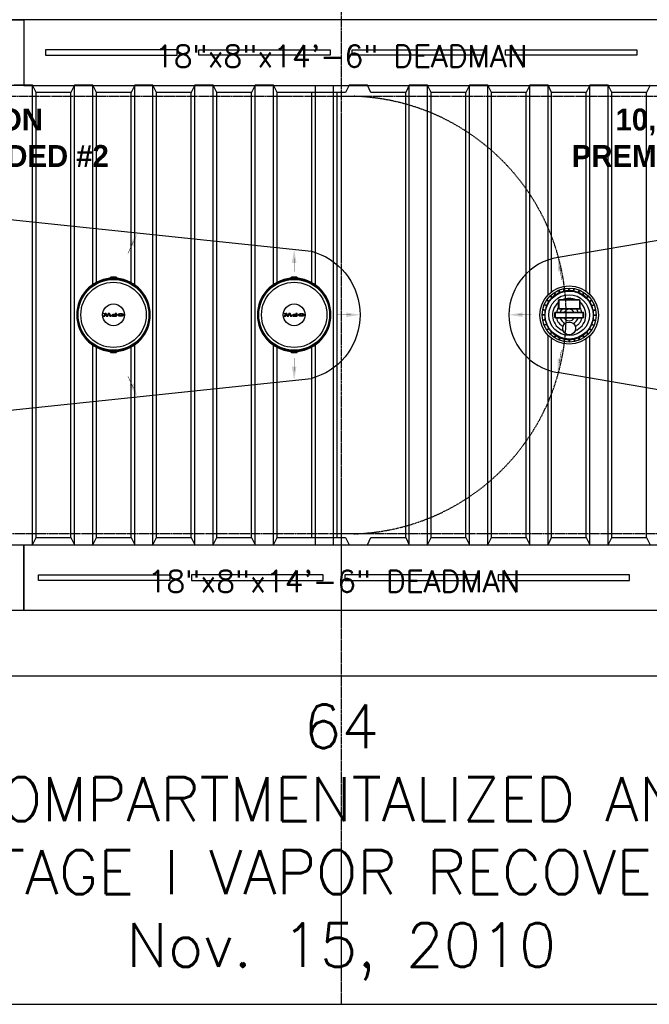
# Model space of a CAD drawing. Extents: x -169 to 6736, y -208 to 3022.
# Tile 431 of 656: x 1610 to 1782, y 1128 to 1398. Entities that reach past the tile are written whole.
import ezdxf
from ezdxf.enums import TextEntityAlignment as Align

# ---------------------------------------------------------------- set-up
doc = ezdxf.new("R2010")
doc.units = 0
doc.header["$MEASUREMENT"] = 0
doc.header["$PDSIZE"] = 1
for name, pattern in [('CENTER1', [0.6625, 0.5, -0.075, 0.0125, -0.075]), ('HIDDEN3', [0.1875, 0.125, -0.0625]), ('VENT', [0.04, 0.02, -0.02])]:
    doc.linetypes.add(name, pattern=pattern)
doc.layers.get('DEFPOINTS').update_dxf_attribs({"linetype": 'CONTINUOUS'})
for name, color, linetype in [('DIM', 3, 'CONTINUOUS'), ('FREEZE-LINES', 8, 'CONTINUOUS'), ('FREEZE-OUTLINE-TITLES', 60, 'CONTINUOUS'), ('PIPING-VENT', 3, 'VENT'), ('TANK-ANCHOR', 4, 'CONTINUOUS'), ('TANK-DESCRIPTION', 3, 'CONTINUOUS'), ('TANK-MANHOLE-COVER-18', 2, 'CONTINUOUS'), ('TANK-MANHOLE-COVER-HATCH-18', 7, 'CONTINUOUS'), ('TANK-MANWAY', 5, 'CONTINUOUS'), ('TANK-SLAB', 6, 'CONTINUOUS'), ('TANK-SLOPE', 3, 'CONTINUOUS'), ('TANK-UST', 5, 'CONTINUOUS'), ('TANK-UST-RIB', 7, 'CONTINUOUS'), ('TEXT', 3, 'CONTINUOUS')]:
    doc.layers.add(name, color=color, linetype=linetype)
doc.styles.add('BOLD', font='bold', dxfattribs={"height": 7.2})
doc.styles.add('SIMPLEX', font='simplex')
doc.dimstyles.new('DIM64', dxfattribs={"dimscale": 64, "dimtxt": 0.09375, "dimasz": 0.09375, "dimexe": 0.0625, "dimexo": 0.0625, "dimgap": 0.046875, "dimtad": 1, "dimdec": 4, "dimzin": 3, "dimdsep": 46, "dimlunit": 4, "dimtxsty": 'SIMPLEX', "dimcen": 0, "dimclrd": 256, "dimclre": 256, "dimclrt": 256, "dimadec": 0, "dimazin": 0, "dimtfac": 1, "dimtdec": 4, "dimtmove": 0, "dimatfit": 3, "dimfxl": 1, "dimfrac": 2, "dimtolj": 1, "dimtzin": 0, "dimarcsym": 0})

# ---------------------------------------------------------------- blocks, each defined once
blk = doc.blocks.new('*D34')
at = {"layer": 'DEFPOINTS', "color": 0, "transparency": 16777216}
for p in [(1712.36, 1416.02), (1982.37, 1380.02), (2061.77, 1380.02)]:
    blk.add_point(p, dxfattribs=at)
at = {"layer": 'DIM', "lineweight": -2, "transparency": 16777216}
for p, q in [((1716.36, 1416.02), (2065.77, 1416.02)), ((2061.77, 1410.02), (2061.77, 1386.02)), ((1986.37, 1380.02), (2065.77, 1380.02))]:
    blk.add_line(p, q, dxfattribs=at)
at = {"layer": 'DIM', "transparency": 16777216}
for points in [[(2060.77, 1410.02), (2062.77, 1410.02), (2061.77, 1416.02)], [(2060.77, 1386.02), (2062.77, 1386.02), (2061.77, 1380.02)]]:
    blk.add_solid(points, dxfattribs=at)
at = {"layer": 'DIM', "transparency": 16777216, "insert": (2055.2, 1398.02), "char_height": 6, "attachment_point": 5, "rotation": 90, "style": 'SIMPLEX'}
blk.add_mtext('\\A1;3\'-0"', dxfattribs=at)

msp = doc.modelspace()

# ---------------------------------------------------------------- hatches: boundary and pattern name
at = {"layer": 'TANK-MANHOLE-COVER-HATCH-18', "linetype": 'Continuous'}
for points in [[(1634.55669, 1316.69654), (1634.91757, 1316.69661), (1634.44953, 1317.43337), (1634.14217, 1317.43331), (1633.86647, 1316.87343), (1633.59057, 1317.43321), (1633.28321, 1317.43316), (1632.81544, 1316.69623), (1633.17632, 1316.6963), (1633.43281, 1317.25755), (1633.68675, 1316.69639), (1634.04626, 1316.69645), (1634.3, 1317.2577)], [(1633.04583, 1317.43723, 1), (1632.89489, 1317.4372, 1)], [(1684.05669, 1316.69654), (1684.41757, 1316.69661), (1683.94953, 1317.43337), (1683.64217, 1317.43331), (1683.36647, 1316.87343), (1683.09057, 1317.43321), (1682.78321, 1317.43316), (1682.31544, 1316.69623), (1682.67632, 1316.6963), (1682.93281, 1317.25755), (1683.18675, 1316.69639), (1683.54626, 1316.69645), (1683.8, 1317.2577)], [(1682.54583, 1317.43723, 1), (1682.39489, 1317.4372, 1)]]:
    msp.add_hatch(color=256, dxfattribs=at).paths.add_polyline_path(points)
h = msp.add_hatch(color=256, dxfattribs=at)
h.paths.add_polyline_path([(1635.32921, 1316.73099), (1635.40605, 1316.71179), (1635.48838, 1316.70083), (1635.57345, 1316.69673), (1636.38302, 1316.69687), (1636.38289, 1317.43371), (1636.03848, 1317.43365), (1636.03853, 1317.14962), (1635.57337, 1317.14953), (1635.4883, 1317.1454), (1635.40597, 1317.13441), (1635.32914, 1317.11656), (1635.26053, 1317.09048), (1635.20291, 1317.06028), (1635.15763, 1317.02459), (1635.12746, 1316.9848), (1635.111, 1316.94363), (1635.111, 1316.90246), (1635.12748, 1316.8613), (1635.15767, 1316.82289), (1635.20296, 1316.78722), (1635.26059, 1316.75567)])
h.paths.add_polyline_path([(1636.03859, 1316.81207), (1635.57343, 1316.81199), (1635.51443, 1316.81609), (1635.45954, 1316.82706), (1635.41289, 1316.84489), (1635.37583, 1316.86821), (1635.35388, 1316.89428), (1635.34564, 1316.92309), (1635.35386, 1316.95191), (1635.37581, 1316.97935), (1635.41286, 1317.00269), (1635.45951, 1317.01916), (1635.51439, 1317.03152), (1635.57339, 1317.03428), (1636.03855, 1317.03436)], flags=16)
h = msp.add_hatch(color=256, dxfattribs=at)
h.paths.add_polyline_path([(1636.85089, 1316.86985), (1636.91676, 1316.82869), (1636.99498, 1316.79166), (1637.08417, 1316.76012), (1637.1816, 1316.73406), (1637.28589, 1316.71487), (1637.39429, 1316.70254), (1637.50681, 1316.69707), (1637.61932, 1316.69984), (1637.72909, 1316.70809), (1637.83612, 1316.72458), (1637.93765, 1316.74655), (1638.03095, 1316.77538), (1638.11465, 1316.8097), (1638.18599, 1316.84951), (1638.24636, 1316.89342), (1638.29163, 1316.94009), (1638.31529, 1316.97714), (1638.33278, 1317.01419), (1638.341, 1317.06633), (1638.33276, 1317.1171), (1638.30943, 1317.16786), (1638.271, 1317.21588), (1638.23484, 1317.24728), (1638.18591, 1317.28173), (1638.11455, 1317.32151), (1638.03085, 1317.3558), (1637.93754, 1317.3846), (1637.83599, 1317.4079), (1637.72896, 1317.42298), (1637.61919, 1317.43256), (1637.50667, 1317.43392), (1637.39416, 1317.42841), (1637.28576, 1317.41604), (1637.18148, 1317.39681), (1637.08406, 1317.37072), (1636.99488, 1317.33915), (1636.91667, 1317.30208), (1636.85082, 1317.26091), (1636.79869, 1317.21562), (1636.76027, 1317.16759), (1636.73696, 1317.11681), (1636.72873, 1317.06604), (1636.73698, 1317.0139), (1636.76031, 1316.96451), (1636.79874, 1316.91649)])
h.paths.add_polyline_path([(1637.08688, 1316.97554), (1637.06355, 1317.01945), (1637.0553, 1317.0661), (1637.06353, 1317.11138), (1637.08685, 1317.1553), (1637.12663, 1317.19647), (1637.18014, 1317.23352), (1637.246, 1317.2651), (1637.32146, 1317.28844), (1637.40379, 1317.30629), (1637.49023, 1317.31454), (1637.57942, 1317.31455), (1637.66587, 1317.30634), (1637.7482, 1317.28851), (1637.82367, 1317.2652), (1637.88954, 1317.23365), (1637.94169, 1317.19661), (1637.98149, 1317.15546), (1638.00619, 1317.11155), (1638.01443, 1317.06627), (1638.00621, 1317.01962), (1637.98152, 1316.9757), (1637.94173, 1316.93453), (1637.8896, 1316.89748), (1637.82374, 1316.86728), (1637.74828, 1316.84257), (1637.66595, 1316.82608), (1637.57951, 1316.81784), (1637.49032, 1316.81782), (1637.40387, 1316.82604), (1637.32154, 1316.84249), (1637.24607, 1316.86717), (1637.1802, 1316.89735), (1637.12668, 1316.93439)], flags=16)
h = msp.add_hatch(color=256, dxfattribs=at)
h.paths.add_polyline_path([(1684.82921, 1316.73099), (1684.90605, 1316.71179), (1684.98838, 1316.70083), (1685.07345, 1316.69673), (1685.88302, 1316.69687), (1685.88289, 1317.43371), (1685.53848, 1317.43365), (1685.53853, 1317.14962), (1685.07337, 1317.14953), (1684.9883, 1317.1454), (1684.90597, 1317.13441), (1684.82914, 1317.11656), (1684.76053, 1317.09048), (1684.70291, 1317.06028), (1684.65763, 1317.02459), (1684.62746, 1316.9848), (1684.611, 1316.94363), (1684.611, 1316.90246), (1684.62748, 1316.8613), (1684.65767, 1316.82289), (1684.70296, 1316.78722), (1684.76059, 1316.75567)])
h.paths.add_polyline_path([(1685.53859, 1316.81207), (1685.07343, 1316.81199), (1685.01443, 1316.81609), (1684.95954, 1316.82706), (1684.91289, 1316.84489), (1684.87583, 1316.86821), (1684.85388, 1316.89428), (1684.84564, 1316.92309), (1684.85386, 1316.95191), (1684.87581, 1316.97935), (1684.91286, 1317.00269), (1684.95951, 1317.01916), (1685.01439, 1317.03152), (1685.07339, 1317.03428), (1685.53855, 1317.03436)], flags=16)
h = msp.add_hatch(color=256, dxfattribs=at)
h.paths.add_polyline_path([(1686.35089, 1316.86985), (1686.41676, 1316.82869), (1686.49498, 1316.79166), (1686.58417, 1316.76012), (1686.6816, 1316.73406), (1686.78589, 1316.71487), (1686.89429, 1316.70254), (1687.00681, 1316.69707), (1687.11932, 1316.69984), (1687.22909, 1316.70809), (1687.33612, 1316.72458), (1687.43765, 1316.74655), (1687.53095, 1316.77538), (1687.61465, 1316.8097), (1687.68599, 1316.84951), (1687.74636, 1316.89342), (1687.79163, 1316.94009), (1687.81529, 1316.97714), (1687.83278, 1317.01419), (1687.841, 1317.06633), (1687.83276, 1317.1171), (1687.80943, 1317.16786), (1687.771, 1317.21588), (1687.73484, 1317.24728), (1687.68591, 1317.28173), (1687.61455, 1317.32151), (1687.53085, 1317.3558), (1687.43754, 1317.3846), (1687.33599, 1317.4079), (1687.22896, 1317.42298), (1687.11919, 1317.43256), (1687.00667, 1317.43392), (1686.89416, 1317.42841), (1686.78576, 1317.41604), (1686.68148, 1317.39681), (1686.58406, 1317.37072), (1686.49488, 1317.33915), (1686.41667, 1317.30208), (1686.35082, 1317.26091), (1686.29869, 1317.21562), (1686.26027, 1317.16759), (1686.23696, 1317.11681), (1686.22873, 1317.06604), (1686.23698, 1317.0139), (1686.26031, 1316.96451), (1686.29874, 1316.91649)])
h.paths.add_polyline_path([(1686.58688, 1316.97554), (1686.56355, 1317.01945), (1686.5553, 1317.0661), (1686.56353, 1317.11138), (1686.58685, 1317.1553), (1686.62663, 1317.19647), (1686.68014, 1317.23352), (1686.746, 1317.2651), (1686.82146, 1317.28844), (1686.90379, 1317.30629), (1686.99023, 1317.31454), (1687.07942, 1317.31455), (1687.16587, 1317.30634), (1687.2482, 1317.28851), (1687.32367, 1317.2652), (1687.38954, 1317.23365), (1687.44169, 1317.19661), (1687.48149, 1317.15546), (1687.50619, 1317.11155), (1687.51443, 1317.06627), (1687.50621, 1317.01962), (1687.48152, 1316.9757), (1687.44173, 1316.93453), (1687.3896, 1316.89748), (1687.32374, 1316.86728), (1687.24828, 1316.84257), (1687.16595, 1316.82608), (1687.07951, 1316.81784), (1686.99032, 1316.81782), (1686.90387, 1316.82604), (1686.82154, 1316.84249), (1686.74607, 1316.86717), (1686.6802, 1316.89735), (1686.62668, 1316.93439)], flags=16)

# ---------------------------------------------------------------- linework, layer by layer
at = {"layer": 'FREEZE-LINES', "color": 8, "linetype": 'CENTER1'}
msp.add_line((1698, 1128.01471), (1698, 1668.01471), dxfattribs=at)
at = {"layer": 'FREEZE-LINES', "linetype": 'Continuous'}
msp.add_line((2220, 1398.01839), (1176, 1398.01839), dxfattribs=at)
at = {"layer": 'FREEZE-OUTLINE-TITLES', "linetype": 'Continuous'}
msp.add_lwpolyline([(2220, 1668.02207), (1176, 1668.02207), (1176, 1128.01471), (2220, 1128.01471)], close=True, dxfattribs=at)
at = {"layer": 'PIPING-VENT', "ltscale": 3}
msp.add_line((2031.77254, 1398.01839), (1610.87181, 1398.01839), dxfattribs=at)
at = {"layer": 'TANK-ANCHOR'}
for points in [[(1610.97766, 1380.01686), (1413.58331, 1380.01686), (1413.58331, 1398.01686), (1610.97766, 1398.01686)], [(1784.97766, 1398.01686), (1610.97766, 1398.01686), (1610.97766, 1380.01686), (1784.97766, 1380.01686)], [(1610.97766, 1236.01839), (1413.58331, 1236.01839), (1413.58331, 1254.01839), (1610.97766, 1254.01839)], [(1784.97766, 1236.01839), (1610.97766, 1236.01839), (1610.97766, 1254.01839), (1784.97766, 1254.01839)]]:
    msp.add_lwpolyline(points, close=True, dxfattribs=at)
at = {"layer": 'TANK-ANCHOR', "color": 7}
for points in [[(1652.97766, 1388.26686), (1652.97766, 1389.76686), (1616.97766, 1389.76686), (1616.97766, 1388.26686)], [(1658.97766, 1388.26686), (1658.97766, 1389.76686), (1694.97766, 1389.76686), (1694.97766, 1388.26686)], [(1700.97766, 1388.26686), (1700.97766, 1389.76686), (1736.97766, 1389.76686), (1736.97766, 1388.26686)], [(1742.97766, 1388.26686), (1742.97766, 1389.76686), (1778.97766, 1389.76686), (1778.97766, 1388.26686)], [(1650.97766, 1245.76839), (1650.97766, 1244.26839), (1614.97766, 1244.26839), (1614.97766, 1245.76839)], [(1656.97766, 1245.76839), (1656.97766, 1244.26839), (1692.97766, 1244.26839), (1692.97766, 1245.76839)], [(1698.97766, 1245.76839), (1698.97766, 1244.26839), (1734.97766, 1244.26839), (1734.97766, 1245.76839)], [(1740.97766, 1245.76839), (1740.97766, 1244.26839), (1776.97766, 1244.26839), (1776.97766, 1245.76839)]]:
    msp.add_lwpolyline(points, close=True, dxfattribs=at)
at = {"layer": 'TANK-MANHOLE-COVER-18', "color": 1, "linetype": 'Continuous'}
for p, q in [((1636.22745, 1327.18827), (1636.48683, 1326.9276)), ((1685.72745, 1327.18827), (1685.98683, 1326.9276))]:
    msp.add_line(p, q, dxfattribs=at)
at = {"layer": 'TANK-MANHOLE-COVER-18', "color": 4, "linetype": 'Continuous'}
for points in [[(1634.87132, 1306.7952), (1636.28052, 1306.79546, 0.196009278), (1636.32421, 1306.81328), (1636.5805, 1307.06399, 0.904675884), (1636.5769, 1327.10097), (1636.32052, 1327.35159, 0.196009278), (1636.27682, 1327.3694), (1634.86762, 1327.36914, 0.196009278), (1634.82393, 1327.35132), (1634.56779, 1327.10076, 0.904814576), (1634.5714, 1307.06348), (1634.82762, 1306.81301, 0.196009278)], [(1684.37132, 1306.7952), (1685.78052, 1306.79546, 0.196009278), (1685.82421, 1306.81328), (1686.0805, 1307.06399, 0.904675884), (1686.0769, 1327.10097), (1685.82052, 1327.35159, 0.196009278), (1685.77682, 1327.3694), (1684.36762, 1327.36914, 0.196009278), (1684.32393, 1327.35132), (1684.06779, 1327.10076, 0.904814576), (1684.0714, 1307.06348), (1684.32762, 1306.81301, 0.196009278)]]:
    msp.add_lwpolyline(points, format="xyb", close=True, dxfattribs=at)
at = {"layer": 'TANK-MANHOLE-COVER-18', "color": 1, "linetype": 'Continuous'}
for points in [[(1634.67557, 1326.83819, 0.912362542), (1634.67908, 1307.32609), (1634.7153, 1307.40135, 0.044356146), (1636.43629, 1307.40178), (1636.4712, 1307.32641, 0.912362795), (1636.46769, 1326.83851), (1636.4328, 1326.76313, 0.044356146), (1634.71182, 1326.76294)], [(1636.40239, 1326.7947), (1636.43059, 1326.85624), (1636.18905, 1327.0977), (1634.95412, 1327.09747), (1634.71266, 1326.85593), (1634.74211, 1326.79451, -0.042658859)], [(1684.17557, 1326.83819, 0.912362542), (1684.17908, 1307.32609), (1684.2153, 1307.40135, 0.044356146), (1685.93629, 1307.40178), (1685.9712, 1307.32641, 0.912362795), (1685.96769, 1326.83851), (1685.9328, 1326.76313, 0.044356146), (1684.21182, 1326.76294)], [(1685.90239, 1326.7947), (1685.93059, 1326.85624), (1685.68905, 1327.0977), (1684.45412, 1327.09747), (1684.21266, 1326.85593), (1684.24211, 1326.79451, -0.042658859)], [(1636.40589, 1307.3702), (1636.43411, 1307.30867), (1636.19265, 1307.06712), (1634.95772, 1307.0669), (1634.71618, 1307.30836), (1634.74561, 1307.36979, 0.042658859)], [(1685.90589, 1307.3702), (1685.93411, 1307.30867), (1685.69265, 1307.06712), (1684.45772, 1307.0669), (1684.21618, 1307.30836), (1684.24561, 1307.36979, 0.042658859)]]:
    msp.add_lwpolyline(points, format="xyb", close=True, dxfattribs=at)
at = {"layer": 'TANK-MANHOLE-COVER-18', "color": 2, "linetype": 'Continuous'}
for centre, radius in [((1635.57338, 1317.0823), 9.70655), ((1635.57338, 1317.0823), 8.9505), ((1685.07338, 1317.0823), 9.70655), ((1685.07338, 1317.0823), 8.9505), ((1635.57338, 1317.0823), 2.98304), ((1685.07338, 1317.0823), 2.98304)]:
    msp.add_circle(centre, radius, dxfattribs=at)
at = {"layer": 'TANK-MANHOLE-COVER-HATCH-18', "linetype": 'Continuous'}
for points in [[(1634.44953, 1317.43337), (1634.14217, 1317.43331), (1633.86647, 1316.87343), (1633.59057, 1317.43321), (1633.28321, 1317.43316), (1632.81544, 1316.69623), (1633.17632, 1316.6963), (1633.43281, 1317.25755), (1633.68675, 1316.69639), (1634.04626, 1316.69645), (1634.3, 1317.2577), (1634.55669, 1316.69654), (1634.91757, 1316.69661)], [(1635.32921, 1316.73099), (1635.40605, 1316.71179), (1635.48838, 1316.70083), (1635.57345, 1316.69673), (1636.38302, 1316.69687), (1636.38289, 1317.43371), (1636.03848, 1317.43365), (1636.03853, 1317.14962), (1635.57337, 1317.14953), (1635.4883, 1317.1454), (1635.40597, 1317.13441), (1635.32914, 1317.11656), (1635.26053, 1317.09048), (1635.20291, 1317.06028), (1635.15763, 1317.02459), (1635.12746, 1316.9848), (1635.111, 1316.94363), (1635.111, 1316.90246), (1635.12748, 1316.8613), (1635.15767, 1316.82289), (1635.20296, 1316.78722), (1635.26059, 1316.75567)], [(1635.45954, 1316.82706), (1635.51443, 1316.81609), (1635.57343, 1316.81199), (1636.03859, 1316.81207), (1636.03855, 1317.03436), (1635.57339, 1317.03428), (1635.51439, 1317.03152), (1635.45951, 1317.01916), (1635.41286, 1317.00269), (1635.37581, 1316.97935), (1635.35386, 1316.95191), (1635.34564, 1316.92309), (1635.35388, 1316.89428), (1635.37583, 1316.86821), (1635.41289, 1316.84489)], [(1636.72873, 1317.06604), (1636.73696, 1317.11681), (1636.76027, 1317.16759), (1636.79869, 1317.21562), (1636.85082, 1317.26091), (1636.91667, 1317.30208), (1636.99488, 1317.33915), (1637.08406, 1317.37072), (1637.18148, 1317.39681), (1637.28576, 1317.41604), (1637.39416, 1317.42841), (1637.50667, 1317.43392), (1637.61919, 1317.43256), (1637.72896, 1317.42298), (1637.83599, 1317.4079), (1637.93754, 1317.3846), (1638.03085, 1317.3558), (1638.11455, 1317.32151), (1638.18591, 1317.28173), (1638.23484, 1317.24728), (1638.271, 1317.21588), (1638.30943, 1317.16786), (1638.33276, 1317.1171), (1638.341, 1317.06633), (1638.33278, 1317.01419), (1638.31529, 1316.97714), (1638.29163, 1316.94009), (1638.24636, 1316.89342), (1638.18599, 1316.84951), (1638.11465, 1316.8097), (1638.03095, 1316.77538), (1637.93765, 1316.74655), (1637.83612, 1316.72458), (1637.72909, 1316.70809), (1637.61932, 1316.69984), (1637.50681, 1316.69707), (1637.39429, 1316.70254), (1637.28589, 1316.71487), (1637.1816, 1316.73406), (1637.08417, 1316.76012), (1636.99498, 1316.79166), (1636.91676, 1316.82869), (1636.85089, 1316.86985), (1636.79874, 1316.91649), (1636.76031, 1316.96451), (1636.73698, 1317.0139)], [(1637.24607, 1316.86717), (1637.1802, 1316.89735), (1637.12668, 1316.93439), (1637.08688, 1316.97554), (1637.06355, 1317.01945), (1637.0553, 1317.0661), (1637.06353, 1317.11138), (1637.08685, 1317.1553), (1637.12663, 1317.19647), (1637.18014, 1317.23352), (1637.246, 1317.2651), (1637.32146, 1317.28844), (1637.40379, 1317.30629), (1637.49023, 1317.31454), (1637.57942, 1317.31455), (1637.66587, 1317.30634), (1637.7482, 1317.28851), (1637.82367, 1317.2652), (1637.88954, 1317.23365), (1637.94169, 1317.19661), (1637.98149, 1317.15546), (1638.00619, 1317.11155), (1638.01443, 1317.06627), (1638.00621, 1317.01962), (1637.98152, 1316.9757), (1637.94173, 1316.93453), (1637.8896, 1316.89748), (1637.82374, 1316.86728), (1637.74828, 1316.84257), (1637.66595, 1316.82608), (1637.57951, 1316.81784), (1637.49032, 1316.81782), (1637.40387, 1316.82604), (1637.32154, 1316.84249)], [(1683.94953, 1317.43337), (1683.64217, 1317.43331), (1683.36647, 1316.87343), (1683.09057, 1317.43321), (1682.78321, 1317.43316), (1682.31544, 1316.69623), (1682.67632, 1316.6963), (1682.93281, 1317.25755), (1683.18675, 1316.69639), (1683.54626, 1316.69645), (1683.8, 1317.2577), (1684.05669, 1316.69654), (1684.41757, 1316.69661)], [(1684.82921, 1316.73099), (1684.90605, 1316.71179), (1684.98838, 1316.70083), (1685.07345, 1316.69673), (1685.88302, 1316.69687), (1685.88289, 1317.43371), (1685.53848, 1317.43365), (1685.53853, 1317.14962), (1685.07337, 1317.14953), (1684.9883, 1317.1454), (1684.90597, 1317.13441), (1684.82914, 1317.11656), (1684.76053, 1317.09048), (1684.70291, 1317.06028), (1684.65763, 1317.02459), (1684.62746, 1316.9848), (1684.611, 1316.94363), (1684.611, 1316.90246), (1684.62748, 1316.8613), (1684.65767, 1316.82289), (1684.70296, 1316.78722), (1684.76059, 1316.75567)], [(1684.95954, 1316.82706), (1685.01443, 1316.81609), (1685.07343, 1316.81199), (1685.53859, 1316.81207), (1685.53855, 1317.03436), (1685.07339, 1317.03428), (1685.01439, 1317.03152), (1684.95951, 1317.01916), (1684.91286, 1317.00269), (1684.87581, 1316.97935), (1684.85386, 1316.95191), (1684.84564, 1316.92309), (1684.85388, 1316.89428), (1684.87583, 1316.86821), (1684.91289, 1316.84489)], [(1686.22873, 1317.06604), (1686.23696, 1317.11681), (1686.26027, 1317.16759), (1686.29869, 1317.21562), (1686.35082, 1317.26091), (1686.41667, 1317.30208), (1686.49488, 1317.33915), (1686.58406, 1317.37072), (1686.68148, 1317.39681), (1686.78576, 1317.41604), (1686.89416, 1317.42841), (1687.00667, 1317.43392), (1687.11919, 1317.43256), (1687.22896, 1317.42298), (1687.33599, 1317.4079), (1687.43754, 1317.3846), (1687.53085, 1317.3558), (1687.61455, 1317.32151), (1687.68591, 1317.28173), (1687.73484, 1317.24728), (1687.771, 1317.21588), (1687.80943, 1317.16786), (1687.83276, 1317.1171), (1687.841, 1317.06633), (1687.83278, 1317.01419), (1687.81529, 1316.97714), (1687.79163, 1316.94009), (1687.74636, 1316.89342), (1687.68599, 1316.84951), (1687.61465, 1316.8097), (1687.53095, 1316.77538), (1687.43765, 1316.74655), (1687.33612, 1316.72458), (1687.22909, 1316.70809), (1687.11932, 1316.69984), (1687.00681, 1316.69707), (1686.89429, 1316.70254), (1686.78589, 1316.71487), (1686.6816, 1316.73406), (1686.58417, 1316.76012), (1686.49498, 1316.79166), (1686.41676, 1316.82869), (1686.35089, 1316.86985), (1686.29874, 1316.91649), (1686.26031, 1316.96451), (1686.23698, 1317.0139)], [(1686.74607, 1316.86717), (1686.6802, 1316.89735), (1686.62668, 1316.93439), (1686.58688, 1316.97554), (1686.56355, 1317.01945), (1686.5553, 1317.0661), (1686.56353, 1317.11138), (1686.58685, 1317.1553), (1686.62663, 1317.19647), (1686.68014, 1317.23352), (1686.746, 1317.2651), (1686.82146, 1317.28844), (1686.90379, 1317.30629), (1686.99023, 1317.31454), (1687.07942, 1317.31455), (1687.16587, 1317.30634), (1687.2482, 1317.28851), (1687.32367, 1317.2652), (1687.38954, 1317.23365), (1687.44169, 1317.19661), (1687.48149, 1317.15546), (1687.50619, 1317.11155), (1687.51443, 1317.06627), (1687.50621, 1317.01962), (1687.48152, 1316.9757), (1687.44173, 1316.93453), (1687.3896, 1316.89748), (1687.32374, 1316.86728), (1687.24828, 1316.84257), (1687.16595, 1316.82608), (1687.07951, 1316.81784), (1686.99032, 1316.81782), (1686.90387, 1316.82604), (1686.82154, 1316.84249)]]:
    msp.add_lwpolyline(points, close=True, dxfattribs=at)
for centre in [(1632.97036, 1317.43722), (1682.47036, 1317.43722)]:
    msp.add_circle(centre, 0.07547, dxfattribs=at)
at = {"layer": 'TANK-MANWAY'}
for p, q in [((1756.64675, 1322.55736), (1756.25621, 1323.14208)), ((1756.7507, 1322.62678), (1756.36016, 1323.21151)), ((1757.79988, 1323.18733), (1757.53092, 1323.83701)), ((1757.91537, 1323.23514), (1757.64641, 1323.88482)), ((1758.97706, 1323.58024), (1758.84001, 1324.26991)), ((1759.09966, 1323.6046), (1758.96262, 1324.29427)), ((1760.28349, 1323.72098), (1760.28362, 1324.42413)), ((1760.40849, 1323.72095), (1760.40862, 1324.4241)), ((1761.59227, 1323.60413), (1761.72958, 1324.29375)), ((1761.71487, 1323.57972), (1761.85218, 1324.26934)), ((1762.9298, 1323.23419), (1763.19901, 1323.88377)), ((1763.04528, 1323.18633), (1763.31449, 1323.83591)), ((1764.09425, 1322.62539), (1764.48501, 1323.20997)), ((1764.19817, 1322.55593), (1764.58893, 1323.1405)), ((1754.81441, 1320.69123), (1754.22983, 1321.08199)), ((1754.88388, 1320.79515), (1754.2993, 1321.18591)), ((1755.63868, 1321.71453), (1755.14157, 1322.21183)), ((1755.72709, 1321.8029), (1755.22998, 1322.3002)), ((1765.11755, 1321.80112), (1765.61484, 1322.29823)), ((1765.20592, 1321.71271), (1765.70322, 1322.20982)), ((1765.96037, 1320.79305), (1766.5451, 1321.18359)), ((1766.0298, 1320.6891), (1766.61452, 1321.07964)), ((1753.83568, 1318.26595), (1753.14607, 1318.40325)), ((1753.86009, 1318.38854), (1753.17048, 1318.52585)), ((1754.20561, 1319.52679), (1753.55603, 1319.79599)), ((1754.25347, 1319.64226), (1753.60389, 1319.91147)), ((1766.59034, 1319.63992), (1767.24002, 1319.90888)), ((1766.63816, 1319.52443), (1767.28784, 1319.79339)), ((1766.98324, 1318.38605), (1767.67291, 1318.5231)), ((1767.00761, 1318.26345), (1767.69728, 1318.4005)), ((1753.71884, 1316.95716), (1753.01569, 1316.9573)), ((1753.71886, 1317.08216), (1753.01571, 1317.0823)), ((1753.83521, 1315.77334), (1753.14554, 1315.63629)), ((1753.85957, 1315.65073), (1753.16991, 1315.51368)), ((1766.98273, 1315.64824), (1767.67234, 1315.51094)), ((1767.00714, 1315.77084), (1767.69675, 1315.63353)), ((1767.12395, 1316.95462), (1767.82711, 1316.95449)), ((1767.12398, 1317.07962), (1767.82713, 1317.07949)), ((1754.20466, 1314.51235), (1753.55498, 1314.24339)), ((1754.25247, 1314.39686), (1753.6028, 1314.1279)), ((1754.81302, 1313.34768), (1754.22829, 1312.95714)), ((1754.88244, 1313.24373), (1754.29772, 1312.85319)), ((1755.6369, 1312.32407), (1755.1396, 1311.82696)), ((1755.72527, 1312.23566), (1755.22797, 1311.73855)), ((1765.11573, 1312.23388), (1765.61284, 1311.73659)), ((1765.20414, 1312.32226), (1765.70125, 1311.82496)), ((1765.95894, 1313.24163), (1766.54352, 1312.85087)), ((1766.02841, 1313.34555), (1766.61298, 1312.95479)), ((1766.58935, 1314.39452), (1767.23893, 1314.12531)), ((1766.63721, 1314.51), (1767.28678, 1314.24079)), ((1756.64465, 1311.48086), (1756.25389, 1310.89628)), ((1756.74857, 1311.41139), (1756.35781, 1310.82682)), ((1757.79754, 1310.85045), (1757.52833, 1310.20087)), ((1757.91302, 1310.80259), (1757.64381, 1310.15302)), ((1759.05126, 1310.45708), (1758.91395, 1309.76746)), ((1759.17386, 1310.43267), (1759.03655, 1309.74305)), ((1760.35764, 1310.31585), (1760.35751, 1309.61269)), ((1760.48264, 1310.31582), (1760.48251, 1309.61267)), ((1761.66647, 1310.43219), (1761.80351, 1309.74253)), ((1761.78907, 1310.45656), (1761.92612, 1309.76689)), ((1762.92745, 1310.80164), (1763.19641, 1310.15196)), ((1763.04294, 1310.84946), (1763.3119, 1310.19978)), ((1764.09212, 1311.41), (1764.48266, 1310.82528)), ((1764.19607, 1311.47943), (1764.58661, 1310.8947))]:
    msp.add_line(p, q, dxfattribs=at)
for points in [[(1757.42177, 1318.93685, 0.414213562), (1757.67173, 1318.68681), (1763.17173, 1318.68576, 0.414213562), (1763.42177, 1318.93572), (1763.42215, 1320.93572, 0.414213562), (1763.1722, 1321.18576), (1757.6722, 1321.18681, 0.414213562), (1757.42215, 1320.93685)], [(1757.54677, 1318.93683, 0.414213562), (1757.67175, 1318.81181), (1763.17175, 1318.81076, 0.414213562), (1763.29677, 1318.93574), (1763.29715, 1320.93574, 0.414213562), (1763.17218, 1321.06076), (1757.67218, 1321.06181, 0.414213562), (1757.54715, 1320.93683)], [(1756.42131, 1316.51915, 0.414213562), (1756.67127, 1316.2691), (1764.17127, 1316.26768, 0.414213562), (1764.42131, 1316.51763), (1764.4215, 1317.51763, 0.414213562), (1764.17155, 1317.76768), (1756.67155, 1317.7691, 0.414213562), (1756.4215, 1317.51915)], [(1756.54631, 1316.51913, 0.414213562), (1756.67129, 1316.3941), (1764.17129, 1316.39268, 0.414213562), (1764.29631, 1316.51766), (1764.2965, 1317.51766, 0.414213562), (1764.17153, 1317.64268), (1756.67153, 1317.6441, 0.414213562), (1756.5465, 1317.51913)]]:
    msp.add_lwpolyline(points, format="xyb", close=True, dxfattribs=at)
for centre, radius in [((1760.42141, 1317.01839), 8.0008), ((1760.42141, 1317.01839), 7.40597), ((1760.42141, 1317.01839), 6.57785), ((1760.42141, 1317.01839), 5.57785), ((1760.42071, 1313.34722), 1.75)]:
    msp.add_circle(centre, radius, dxfattribs=at)
for radius, start, end in [(6.70285, 113.0233958, 123.2048832), (6.70285, 101.7733956, 111.9548834), (6.70285, 90.5233954, 100.7048833), (6.70285, 79.2733955, 89.454883), (6.70285, 68.0233956, 78.2048832), (6.70285, 56.7733956, 66.954883), (6.70285, 146.7733956, 156.9548832), (6.70285, 135.5233955, 145.7048833), (6.70285, 124.2733958, 134.4548833), (4.57785, 130.9337919, 248.9514114), (4.57785, 65.5565161, 114.4217636), (4.57785, 291.0268673, 49.0444869), (6.70285, 45.5233958, 55.7048838), (6.70285, 34.2733956, 44.4548833), (6.70285, 23.0233955, 33.2048832), (6.70285, 169.2733955, 179.4548832), (6.70285, 158.0233956, 168.2048832), (3.57785, 146.9704359, 167.8888687), (2.57785, 139.6725754, 163.0748814), (1.57785, 28.3700296, 151.6082493), (2.57785, 16.9033977, 40.3057035), (3.57785, 12.0894103, 33.0078429), (6.70285, 11.7733956, 21.9548833), (6.70285, 0.5233957, 10.7048833), (6.70285, 180.5233957, 190.7048833), (6.70285, 191.7733956, 201.9548833), (3.57785, 192.0894103, 242.0875841), (2.57785, 196.9033977, 244.3256482), (1.57785, 208.3700296, 331.6082493), (2.57785, 295.6526311, 343.0748814), (3.57785, 297.8906944, 347.8888687), (6.70285, 338.0233956, 348.2048832), (6.70285, 349.2733955, 359.4548832), (6.70285, 203.0233955, 213.2048832), (6.70285, 214.2733956, 224.4548833), (6.70285, 225.5233958, 235.7048838), (6.70285, 304.2733958, 314.4548833), (6.70285, 315.5233955, 325.7048833), (6.70285, 326.7733956, 336.9548832), (6.70285, 236.7733956, 246.954883), (6.70285, 248.0233956, 258.2048832), (6.70285, 259.2733955, 269.454883), (6.70285, 270.5233954, 280.7048833), (6.70285, 281.7733956, 291.9548834), (6.70285, 293.0233958, 303.2048832)]:
    msp.add_arc((1760.42141, 1317.01839), radius, start, end, dxfattribs=at)
at = {"layer": 'TANK-SLAB'}
msp.add_lwpolyline([(2031.77254, 1578.01839), (2031.77254, 1218.01839), (1368.26597, 1218.01839), (1368.26597, 1578.01839)], close=True, dxfattribs=at)
at = {"layer": 'TANK-SLOPE'}
for p, q in [((1525.45136, 1351.71715), (1689.85148, 1334.56)), ((1868.62201, 1351.6194), (1757.39739, 1332.81725)), ((1525.45136, 1282.44745), (1689.85148, 1299.6046)), ((1867.62201, 1282.43278), (1757.2386, 1301.24424))]:
    msp.add_line(p, q, dxfattribs=at)
at = {"layer": 'TANK-SLOPE', "const_width": 0.125}
for points in [[(1641.0489, 1337.21782), (1639.5129, 1333.9169)], [(1685.07337, 1332.55841), (1685.07337, 1328.91762)], [(1757.80305, 1330.3084), (1758.37924, 1326.7135)], [(1700.64218, 1317.0823), (1697.0014, 1317.0823)], [(1746.4261, 1317.0981), (1750.06688, 1317.0981)], [(1757.66948, 1303.74888), (1758.2818, 1307.33781)], [(1685.07337, 1301.60619), (1685.07337, 1305.24698)], [(1641.0489, 1296.94678), (1639.5129, 1300.2477)]]:
    msp.add_lwpolyline(points, dxfattribs=at)
at = {"layer": 'TANK-SLOPE'}
msp.add_lwpolyline([(1689.85131, 1334.56001), (1691.12169, 1334.10874, -0.705978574), (1691.12221, 1300.05605), (1689.85148, 1299.6046)], format="xyb", dxfattribs=at)
msp.add_arc((1759.92669, 1317.01762), 16.0008, 99.0950849, 260.3286069, dxfattribs=at)
for points in [[(1639.95488, 1336.34819), (1642.10361, 1339.48444), (1641.08819, 1335.82083)], [(1684.44837, 1331.30841), (1685.07337, 1335.05841), (1685.69837, 1331.30841)], [(1757.38375, 1328.97524), (1757.4074, 1332.77689), (1758.618, 1329.17307)], [(1699.39218, 1317.7073), (1703.14218, 1317.0823), (1699.39218, 1316.4573)], [(1747.6761, 1317.7231), (1743.9261, 1317.0981), (1747.6761, 1316.4731)], [(1757.26361, 1305.08619), (1757.24902, 1301.28449), (1758.4958, 1304.87596)], [(1684.44837, 1302.85619), (1685.07337, 1299.10619), (1685.69837, 1302.85619)], [(1639.95488, 1297.81641), (1642.10361, 1294.68016), (1641.08819, 1298.34377)]]:
    msp.add_solid(points, dxfattribs=at)
at = {"layer": 'TANK-UST'}
for points in [[(1782.62181, 1380.01839), (1781.62181, 1378.01839), (1772.12181, 1378.01839), (1771.12181, 1380.01839), (1766.12181, 1380.01839), (1765.12181, 1378.01839), (1755.62181, 1378.01839), (1754.62181, 1380.01839), (1749.62181, 1380.01839), (1748.62181, 1378.01839), (1739.12181, 1378.01839), (1738.12181, 1380.01839), (1733.12181, 1380.01839), (1732.12181, 1378.01839), (1722.62181, 1378.01839), (1721.62181, 1380.01839), (1716.62181, 1380.01839), (1715.62181, 1378.01839), (1706.12181, 1378.01839), (1705.12181, 1380.01839), (1700.12181, 1380.01839), (1699.12181, 1378.01839), (1680.37181, 1378.01839), (1679.37181, 1380.01839), (1674.37181, 1380.01839), (1673.37181, 1378.01839), (1663.87181, 1378.01839), (1662.87181, 1380.01839), (1657.87181, 1380.01839), (1656.87181, 1378.01839), (1647.37181, 1378.01839), (1646.37181, 1380.01839), (1641.37181, 1380.01839), (1640.37181, 1378.01839), (1630.87181, 1378.01839), (1629.87181, 1380.01839), (1624.87181, 1380.01839), (1623.87181, 1378.01839), (1614.37181, 1378.01839), (1613.37181, 1380.01839), (1608.37181, 1380.01839)], [(1608.37181, 1254.01839), (1613.37181, 1254.01839), (1614.37181, 1256.01839), (1623.87181, 1256.01839), (1624.87181, 1254.01839), (1629.87181, 1254.01839), (1630.87181, 1256.01839), (1640.37181, 1256.01839), (1641.37181, 1254.01839), (1646.37181, 1254.01839), (1647.37181, 1256.01839), (1656.87181, 1256.01839), (1657.87181, 1254.01839), (1662.87181, 1254.01839), (1663.87181, 1256.01839), (1673.37181, 1256.01839), (1674.37181, 1254.01839), (1679.37181, 1254.01839), (1680.37181, 1256.01839), (1699.12181, 1256.01839), (1700.12181, 1254.01839), (1705.12181, 1254.01839), (1706.12181, 1256.01839), (1715.62181, 1256.01839), (1716.62181, 1254.01839), (1721.62181, 1254.01839), (1722.62181, 1256.01839), (1732.12181, 1256.01839), (1733.12181, 1254.01839), (1738.12181, 1254.01839), (1739.12181, 1256.01839), (1748.62181, 1256.01839), (1749.62181, 1254.01839), (1754.62181, 1254.01839), (1755.62181, 1256.01839), (1765.12181, 1256.01839), (1766.12181, 1254.01839), (1771.12181, 1254.01839), (1772.12181, 1256.01839), (1781.62181, 1256.01839), (1782.62181, 1254.01839)]]:
    msp.add_lwpolyline(points, dxfattribs=at)
at = {"layer": 'TANK-UST', "color": 2, "linetype": 'HIDDEN3'}
msp.add_lwpolyline([(1488.37181, 1257.01839), (1483.85926, 1257.01839, -0.9539575), (1483.85926, 1377.01839), (1488.37181, 1377.01839), (1583.62201, 1377.01839), (1682.64136, 1377.01839), (1907.64136, 1377.01839), (1912.13456, 1377.01839, -0.9539575), (1912.13456, 1257.01839), (1907.64136, 1257.01839), (1682.64136, 1257.01839), (1583.62201, 1257.01839)], format="xyb", close=True, dxfattribs=at)
at = {"layer": 'TANK-UST-RIB'}
for p, q in [((1679.37201, 1325.3814), (1679.37201, 1380.01839)), ((1690.87201, 1325.31374), (1690.87201, 1380.01839)), ((1690.87201, 1325.31374), (1690.87201, 1380.01839)), ((1695.87201, 1254.01839), (1695.87201, 1380.01839)), ((1716.62201, 1254.01839), (1716.62201, 1380.01839)), ((1721.62201, 1254.01839), (1721.62201, 1380.01839)), ((1733.12201, 1254.01839), (1733.12201, 1380.01839)), ((1738.12201, 1254.01839), (1738.12201, 1380.01839)), ((1749.62201, 1254.01839), (1749.62201, 1380.01839)), ((1754.62201, 1322.53017), (1754.62201, 1380.01839)), ((1680.37201, 1325.98611), (1680.37201, 1378.01839)), ((1689.87201, 1325.93407), (1689.87201, 1378.01839)), ((1689.87201, 1325.93407), (1689.87201, 1378.01839)), ((1696.87201, 1256.01839), (1696.87201, 1378.01839)), ((1715.62201, 1256.01839), (1715.62201, 1378.01839)), ((1722.62201, 1256.01839), (1722.62201, 1378.01839)), ((1732.12201, 1256.01839), (1732.12201, 1378.01839)), ((1739.12201, 1256.01839), (1739.12201, 1378.01839)), ((1748.62201, 1256.01839), (1748.62201, 1378.01839)), ((1755.62201, 1323.41984), (1755.62201, 1378.01839)), ((1662.87201, 1254.01839), (1662.87201, 1317.01762)), ((1663.87201, 1256.01839), (1663.87201, 1317.01762)), ((1771.12201, 1254.01839), (1771.12201, 1317.01762)), ((1772.12201, 1256.01839), (1772.12201, 1317.01762)), ((1781.62201, 1256.01839), (1781.62201, 1317.01762)), ((1754.62201, 1254.01839), (1754.62201, 1311.50661)), ((1755.62201, 1256.01839), (1755.62201, 1310.61694)), ((1765.12201, 1256.01839), (1765.12201, 1310.54405)), ((1766.12201, 1254.01839), (1766.12201, 1311.40449)), ((1629.87201, 1254.01839), (1629.87201, 1308.7832)), ((1630.87201, 1256.01839), (1630.87201, 1308.17849)), ((1640.37201, 1256.01839), (1640.37201, 1308.23053)), ((1641.37201, 1254.01839), (1641.37201, 1308.85086)), ((1679.37201, 1254.01839), (1679.37201, 1308.7832)), ((1680.37201, 1256.01839), (1680.37201, 1308.17849)), ((1689.87201, 1256.01839), (1689.87201, 1308.23053)), ((1690.87201, 1254.01839), (1690.87201, 1308.85086))]:
    msp.add_line(p, q, dxfattribs=at)

# ---------------------------------------------------------------- texts
at = {"layer": 'FREEZE-OUTLINE-TITLES', "linetype": 'Continuous', "insert": (1698, 1134.59727), "char_height": 12, "width": 810.034035, "attachment_point": 8, "style": 'SIMPLEX'}
msp.add_mtext('\\A1;64 \\P14,000/10,000 COMPARTMENTALIZED AND 15,000 GALLON\\PSTAGE I VAPOR RECOVERY\\PNov. 15, 2010', dxfattribs=at)
at = {"layer": 'TEXT', "style": 'SIMPLEX'}
for p in [(1697.97766, 1388.01686), (1695.97766, 1244.01839)]:
    msp.add_text('18"x8"x14\'-6" DEADMAN', height=6, dxfattribs=at).set_placement(p, align=Align.MIDDLE)

# ---------------------------------------------------------------- dimensions: what is measured, and where the dimension line sits
at = {"layer": 'DIM'}
dim = msp.add_linear_dim(base=(2061.77254, 1380.01839), p1=(1712.35864, 1416.01839), p2=(1982.37201, 1380.01839), angle=270, dimstyle='DIM64', override={"dimtmove": 1}, dxfattribs=at)
dim.commit()
dim.dimension.update_dxf_attribs({"geometry": '*D34', "text_midpoint": (2055.20111, 1398.01839)})

# ---------------------------------------------------------------- next in the draw order: texts
at = {"layer": 'TANK-DESCRIPTION', "char_height": 6, "attachment_point": 7, "style": 'BOLD', "bg_fill": 3, "box_fill_scale": 1.5, "bg_fill_color": 256, "bg_fill_transparency": 0}
for s, insert, width in [('\\pi18.95089;14,000 GALLON \\P\\pi0.00539;REGULAR UNLEADED #2', (1536.65832, 1357.55675), 98.4997625), ('\\pi9.74825; 10,000 GALLON \\P\\pi5.68434E-014;PREMIUM UNLEADED', (1761.15753, 1357.5654), 83.2944953)]:
    msp.add_mtext(s, dxfattribs=dict(at, insert=insert, width=width))

# ---------------------------------------------------------------- next in the draw order: linework, layer by layer
at = {"layer": 'TANK-UST', "color": 2, "linetype": 'HIDDEN3'}
msp.add_lwpolyline([(1696.87201, 1377.01839), (1701.38868, 1377.01839, -0.97023306), (1701.38868, 1257.01839), (1696.87201, 1257.01839)], format="xyb", dxfattribs=at)
at = {"layer": 'TANK-UST-RIB'}
for p, q in [((1613.37201, 1254.01839), (1613.37201, 1380.01839)), ((1624.87201, 1254.01839), (1624.87201, 1380.01839)), ((1629.87201, 1325.3814), (1629.87201, 1380.01839)), ((1641.37201, 1325.31374), (1641.37201, 1380.01839)), ((1646.37201, 1254.01839), (1646.37201, 1380.01839)), ((1657.87201, 1254.01839), (1657.87201, 1380.01839)), ((1662.87201, 1317.01762), (1662.87201, 1380.01839)), ((1674.37201, 1254.01839), (1674.37201, 1380.01839)), ((1766.12201, 1322.63229), (1766.12201, 1380.01839)), ((1771.12201, 1317.01762), (1771.12201, 1380.01839)), ((1614.37201, 1256.01839), (1614.37201, 1378.01839)), ((1623.87201, 1256.01839), (1623.87201, 1378.01839)), ((1630.87201, 1325.98611), (1630.87201, 1378.01839)), ((1640.37201, 1325.93407), (1640.37201, 1378.01839)), ((1647.37201, 1256.01839), (1647.37201, 1378.01839)), ((1656.87201, 1256.01839), (1656.87201, 1378.01839)), ((1663.87201, 1317.01762), (1663.87201, 1378.01839)), ((1673.37201, 1256.01839), (1673.37201, 1378.01839)), ((1765.12201, 1323.49273), (1765.12201, 1378.01839)), ((1772.12201, 1286.483), (1772.12201, 1378.01839)), ((1781.62201, 1317.01762), (1781.62201, 1378.01839))]:
    msp.add_line(p, q, dxfattribs=at)

doc.saveas('drawing.dxf')
